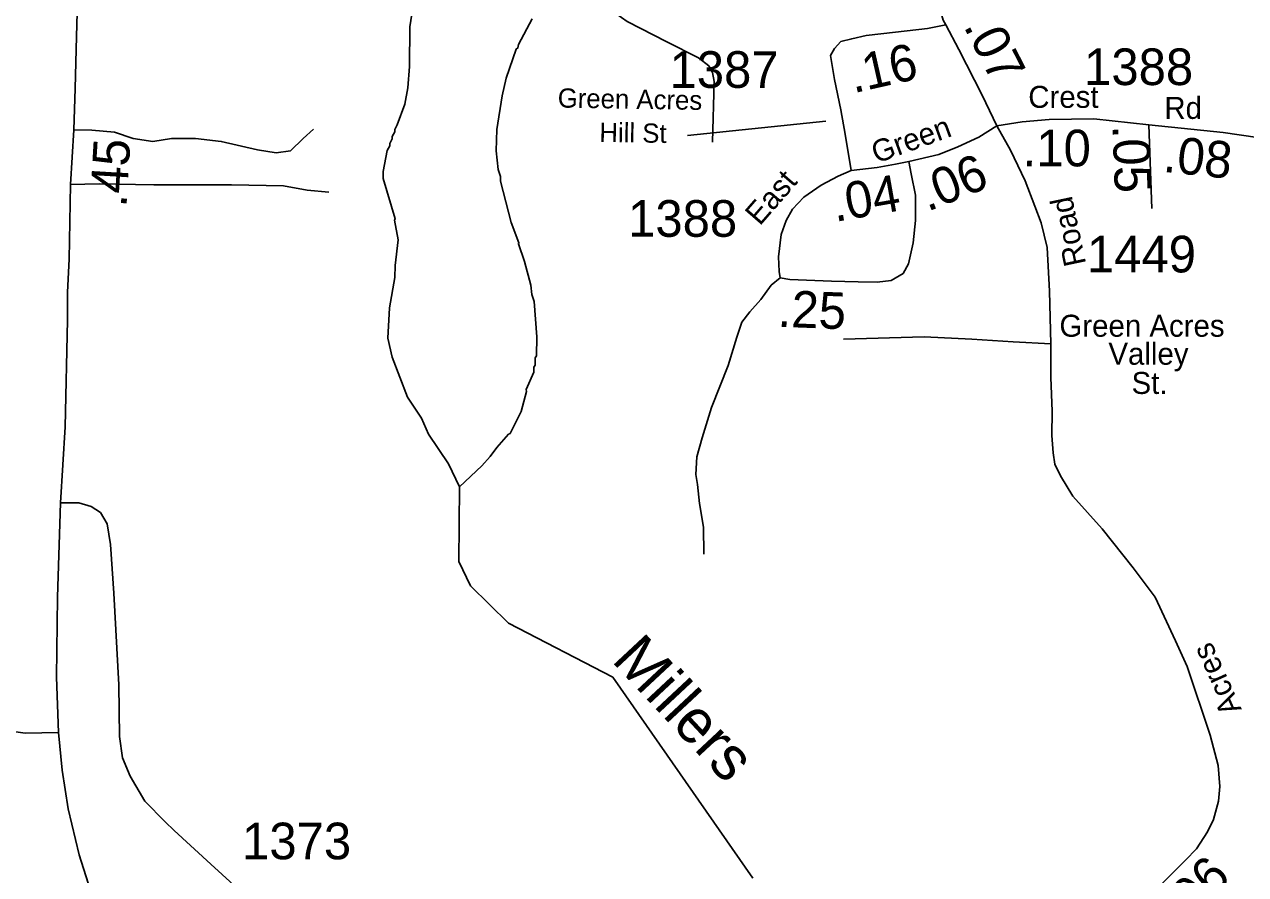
# Model space of a CAD drawing. Extents: x 1248224 to 1454986, y 825081 to 985870.
# Drawn here: x 1338598 to 1342761, y 888434 to 891333 of the extents above; entities that cross this region are included whole.
import ezdxf

# ---------------------------------------------------------------- set-up
doc = ezdxf.new("R2010")
doc.units = 0
for name, color, linetype in [('Exist Hydrographic Creek Single Shore', 7, 'Continuous'), ('Exist Hydrographic Creek Single Shore Label', 7, 'Continuous'), ('Exist Hydrographic Misc Water Feature', 7, 'Continuous'), ('Exist Road Non-System Type 51', 7, 'Continuous'), ('Exist Road Primary NC Attributed', 7, 'Continuous'), ('Exist Road Primary NC Mileage Hundredths English Label', 7, 'Continuous'), ('Exist Road Secondary Mileage Hundredths English Label', 7, 'Continuous'), ('Exist Road Secondary Type 51 Attributed', 7, 'Continuous'), ('Exist Road Secondary Type 51 Label', 7, 'Continuous'), ('Exist Road Secondary Type 51 Number Label', 7, 'Continuous')]:
    doc.layers.add(name, color=color, linetype=linetype)

msp = doc.modelspace()

# ---------------------------------------------------------------- linework, layer by layer
at = {"layer": 'Exist Hydrographic Creek Single Shore'}
msp.add_lwpolyline([(1341080.7, 888421.1), (1340603.7, 889106.9), (1340248.7, 889291.3), (1340118.7, 889418.7), (1340078.6, 889501.6), (1340081.5, 889755.6)], dxfattribs=at)
at = {"layer": 'Exist Hydrographic Misc Water Feature'}
for points in [[(1339921.4, 891383.1), (1339912.2, 891325.3), (1339910.4, 891190), (1339905.5, 891117.5), (1339894.3, 891061.7), (1339868.7, 890990.3), (1339860.4, 890974.5), (1339860.2, 890966.5), (1339851.8, 890950.6), (1339851.7, 890942.7), (1339843.3, 890926.9), (1339843.1, 890918.9), (1339834.7, 890903.1), (1339821.2, 890831.4), (1339820.6, 890807.4), (1339861.6, 890670.4), (1339859.9, 890666.1), (1339872, 890598.3), (1339862, 890510.5), (1339861.2, 890470.5), (1339842.8, 890366.9), (1339836.6, 890263), (1339851.2, 890198.7), (1339904.2, 890061.5), (1339951.2, 889989.8), (1339975.3, 889935.8), (1340043.1, 889834.3), (1340081.5, 889755.6)], [(1340328.7, 891351.8), (1340282.8, 891264.9), (1340280.5, 891252.9), (1340274.5, 891249), (1340240.2, 891149.9), (1340226.9, 891090.1), (1340208.4, 890974.5), (1340206.7, 890902.6), (1340213.4, 890838.5), (1340220.8, 890814.3), (1340220.5, 890798.3), (1340257.4, 890657.4), (1340283.8, 890588.8), (1340282.1, 890584.8), (1340302.4, 890524.4), (1340324.6, 890443.9), (1340327.9, 890411.8), (1340335.4, 890387.7), (1340344.7, 890267.4), (1340343.3, 890203.4), (1340339.1, 890195.5), (1340338.6, 890171.6), (1340334.4, 890163.7), (1340334, 890147.7), (1340308.7, 890088.3), (1340309.9, 890080.9), (1340291.1, 890012.6), (1340253.4, 889937.5), (1340248.3, 889935.3), (1340208.4, 889890.5), (1340185.6, 889859.1), (1340157, 889827.7), (1340081.5, 889755.6)]]:
    msp.add_lwpolyline(points, dxfattribs=at)
at = {"layer": 'Exist Road Non-System Type 51'}
for points in [[(1340503.5, 891507.2), (1340543.8, 891494.2), (1340560.5, 891483.1), (1340577.1, 891459.1), (1340591.8, 891420.3), (1340614, 891370.5), (1340652.7, 891342.7), (1340787.5, 891274.4), (1340896.4, 891219), (1340931.3, 891191.9), (1340944.2, 891169.8), (1340949.7, 891138.4), (1340944.2, 890931.5)], [(1338766.2, 890974.1), (1338827.6, 890973), (1338905.3, 890965.9), (1338968.8, 890944.7), (1339035.9, 890934.1), (1339099.5, 890944.7), (1339180.7, 890944.7), (1339268.9, 890934.1), (1339392.5, 890905.9), (1339456.1, 890895.3), (1339505.5, 890902.3), (1339547.9, 890944.7), (1339583.2, 890976.5)], [(1338755.1, 890787.3), (1338852.3, 890789.3), (1339039.4, 890785.7), (1339304.3, 890785.7), (1339480.8, 890782.2), (1339562, 890768.1), (1339636.2, 890761)], [(1341174.3, 890468.7), (1341143.4, 890443.5), (1341108.3, 890395.5), (1341071.4, 890353), (1341043.7, 890317.9), (1341027.1, 890266.2), (1340997.6, 890170.2), (1340940.3, 890026.1), (1340909, 889922.7), (1340890.6, 889858.7), (1340886.9, 889797.7), (1340892.5, 889764.5), (1340899.9, 889699.8), (1340912.8, 889618.5), (1340914.6, 889526.7)], [(1341390.5, 890260.1), (1341665.9, 890267.2), (1341828.3, 890260.1), (1341968.4, 890250.7), (1342096.7, 890243.6)], [(1338218.5, 888994.1), (1338320.9, 888951.7), (1338384.4, 888923.5), (1338437.4, 888927), (1338522.1, 888927), (1338599.8, 888916.4), (1338714, 888918.1)]]:
    msp.add_lwpolyline(points, dxfattribs=at)
at = {"layer": 'Exist Road Primary NC Attributed'}
for points in [[(1338720.9, 889701.9), (1338736.3, 889960.5), (1338744.1, 890325), (1338744.2, 890419.7), (1338750.4, 890532.3), (1338755.1, 890787.3), (1338766.2, 890974.1), (1338770.9, 891114.9), (1338775.6, 891291.6), (1338785, 891617.5), (1338800.6, 891942.1), (1338803.7, 892068.8)], [(1340072.4, 886575.1), (1339991, 886691.3), (1339826.9, 886915), (1339597.1, 887193.4), (1339317.9, 887538.1), (1339153.8, 887744.6), (1339065.4, 887866.9), (1339002.9, 887974.9), (1338929.4, 888118.8), (1338873.2, 888245.5), (1338857.5, 888281.4), (1338831.2, 888354.2), (1338784.3, 888501.3), (1338746.8, 888657.7), (1338726.5, 888789.8), (1338714, 888918.1), (1338707.7, 889107.4), (1338710.8, 889380.1), (1338720.9, 889701.9)]]:
    msp.add_lwpolyline(points, dxfattribs=at)
at = {"layer": 'Exist Road Secondary Type 51 Attributed'}
msp.add_line((1342431.2, 890991.3), (1342441.6, 890705), dxfattribs=at)
for points in [[(1341706.3, 891697.4), (1341706.3, 891592.1), (1341706.3, 891483.1), (1341708.2, 891433.2), (1341717.4, 891392.6), (1341730.3, 891348.3), (1341739.6, 891331.7)], [(1341739.6, 891331.7), (1341676.6, 891319.5), (1341567.7, 891306.5), (1341468.1, 891295.5), (1341418.2, 891284.4), (1341381.3, 891275.1), (1341359.2, 891251.1), (1341346.2, 891227.1), (1341359.2, 891145.8), (1341381.3, 891042.4), (1341396.1, 890959.3), (1341416.4, 890835.5)], [(1341739.6, 891331.7), (1341783.7, 891247.4), (1341863, 891092.3), (1341912.9, 890987.1)], [(1341912.9, 890987.1), (1341999.5, 891001.4), (1342091.8, 891009.5), (1342244, 891011.1), (1342431.2, 890991.3)], [(1341613.6, 890865.8), (1341715.1, 890889.8), (1341779.8, 890915.7), (1341851.7, 890949), (1341912.9, 890987.1)], [(1341912.9, 890987.1), (1341959.8, 890904.2), (1342009.8, 890799.4), (1342042.6, 890713.4), (1342064.4, 890656.4), (1342084.7, 890571.9), (1342092.5, 890423.3), (1342096.7, 890243.6), (1342097.1, 890128.6), (1342101.8, 890014.4), (1342100.3, 889931.5), (1342105, 889872.1), (1342111.2, 889833), (1342130, 889793.9), (1342171.9, 889724.3), (1342271.9, 889613.2), (1342378.2, 889480.3), (1342453.1, 889379.3), (1342521.9, 889230.7), (1342562.5, 889143.1), (1342640.6, 888909.4), (1342667.2, 888806.1), (1342673.4, 888734.2), (1342668.7, 888684.1), (1342651.5, 888621.6), (1342631.2, 888579.3), (1342593.7, 888521.5), (1342556.2, 888482.4), (1342433.2, 888359.5)], [(1342431.2, 890991.3), (1342684.4, 890964.1), (1342802, 890947.9), (1342834.1, 890938.3)], [(1341416.4, 890835.5), (1341371.8, 890816), (1341314.6, 890784.6), (1341255.6, 890743.9), (1341216.8, 890703.3), (1341194.7, 890664.5), (1341178, 890616.5), (1341168.8, 890540.8), (1341170.7, 890490.9), (1341174.3, 890468.7), (1341207.6, 890463.2), (1341349.7, 890457.6), (1341440.1, 890455.8), (1341504.7, 890453.9), (1341552.7, 890459.5), (1341593.3, 890483.5), (1341611.8, 890516.7), (1341628.4, 890588.8), (1341635.8, 890664.5), (1341635.8, 890751.3), (1341621, 890823.4), (1341613.6, 890865.8)], [(1341613.6, 890865.8), (1341567.5, 890856.6), (1341504.7, 890845.5), (1341416.4, 890835.5)], [(1338720.9, 889701.9), (1338783.5, 889701.9), (1338825.6, 889689.4), (1338856.9, 889669.1), (1338880.3, 889630), (1338891.3, 889559.6), (1338902.2, 889393.8), (1338919.4, 889080.2), (1338922.5, 888905), (1338931.8, 888832.2), (1338958.3, 888769.6), (1339008.4, 888683.6), (1339077.1, 888613.2), (1339108.4, 888583.5), (1339233.4, 888469.3), (1339401.8, 888315.2)]]:
    msp.add_lwpolyline(points, dxfattribs=at)
at = {"layer": 'Exist Road Secondary Type 51 Label'}
msp.add_lwpolyline([(1340858.4, 890954.7), (1341330.5, 891003.8)], dxfattribs=at)

# ---------------------------------------------------------------- texts
at = {"layer": 'Exist Hydrographic Creek Single Shore Label'}
msp.add_text('Millers', height=150, rotation=313.0472, dxfattribs=at).set_placement((1340596.4, 889162.7))
at = {"layer": 'Exist Road Primary NC Mileage Hundredths English Label'}
msp.add_text('.45', height=125, rotation=86.6052, dxfattribs=at).set_placement((1338945.5, 890707.7))
at = {"layer": 'Exist Road Secondary Mileage Hundredths English Label'}
for s, rotation, p in [('.07', 297.0915, (1341798, 891327.6)), ('.16', 12.7257, (1341424.2, 891098.2)), ('.10', 359.8718, (1342001.2, 890849.5)), ('.05', 272.081, (1342307.3, 890988.8)), ('.08', 353.9619, (1342477.2, 890830.9)), ('.06', 21.8153, (1341676.6, 890693.9)), ('.04', 10.0144, (1341361.5, 890659.3)), ('.25', 357.7672, (1341164.5, 890302.3)), ('1.06', 44.953, (1342485.6, 888189.8))]:
    msp.add_text(s, height=125, rotation=rotation, dxfattribs=at).set_placement(p)
at = {"layer": 'Exist Road Secondary Type 51 Label'}
for s, p in [('Crest', (1342020.3, 891048.7)), ('Rd', (1342484.2, 891011)), ('Green Acres', (1342126.6, 890268)), ('Valley', (1342293.5, 890172.5)), ('St.', (1342372.4, 890072.9))]:
    msp.add_text(s, height=75, dxfattribs=at).set_placement(p)
for s, height, rotation, p in [('Green Acres', 65.617, 359.0187, (1340415.6, 891049.9)), (' Hill St', 65.62, 359.0187, (1340533.2, 890933.1)), ('Green', 75, 20.0001, (1341502.4, 890858)), ('East ', 75, 49.0171, (1341105, 890643.9)), ('Road', 75, 101.9075, (1342217.7, 890517.1)), (' Acres ', 75, 114.2813, (1342760.1, 888972.1))]:
    msp.add_text(s, height=height, rotation=rotation, dxfattribs=at).set_placement(p)
at = {"layer": 'Exist Road Secondary Type 51 Number Label'}
for s, p in [('1388', (1342210.6, 891126.3)), ('1387', (1340797.2, 891116.9)), ('1388', (1340656, 890608.9)), ('1449', (1342220.2, 890487.4)), ('1373', (1339339.9, 888485.7))]:
    msp.add_text(s, height=125, dxfattribs=at).set_placement(p)

doc.saveas('drawing.dxf')
